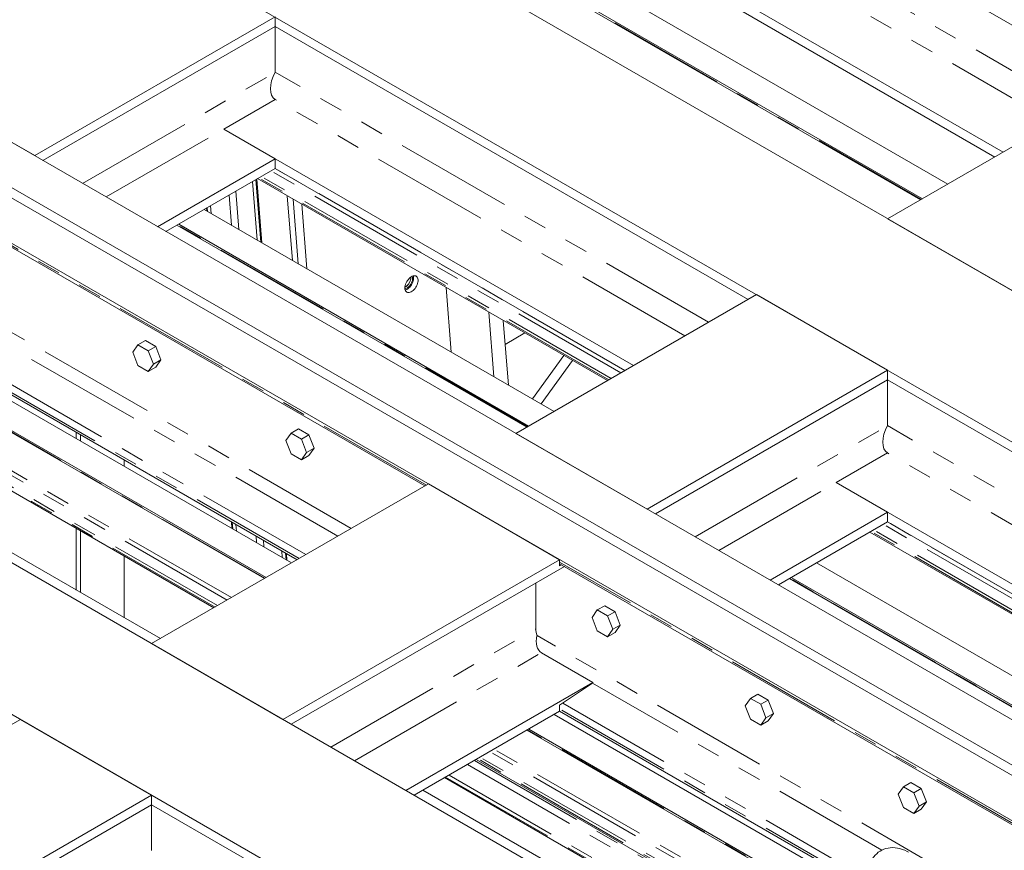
# Model space of a CAD drawing. Header units: millimetres. Extents: x 450 to 25135, y 150 to 17673.
# Tile 369 of 463: x 19354 to 20945, y 12604 to 13946. Entities that reach past the tile are written whole.
import ezdxf

# ---------------------------------------------------------------- set-up
doc = ezdxf.new("R2010")
doc.units = ezdxf.units.MM
doc.linetypes.add('SLD-Centrada-doble', pattern=[12.7, 6.35, -1.27, 1.27, -1.27, 1.27, -1.27])
doc.linetypes.add('SLD-Continua', pattern=[0])
doc.layers.add('OCULTA', color=8, linetype='SLD-Continua')

msp = doc.modelspace()

# ---------------------------------------------------------------- linework, layer by layer
at = {"layer": 'OCULTA', "linetype": 'SLD-Continua', "lineweight": 18, "ltscale": 30}
for p, q in [((21813.5, 13014.5), (18123.4, 15144.2)), ((21813.5, 13014.5), (18123.4, 15144.2)), ((21813.5, 13014.5), (18123.4, 15144.2)), ((21813.5, 13014.5), (18123.4, 15144.2)), ((21601.3, 12892), (17931.8, 15009.9)), ((21601.3, 12892), (17931.8, 15009.9)), ((21601.3, 12892), (17931.8, 15009.9)), ((21601.3, 12892), (17931.8, 15009.9)), ((21212.4, 12667.6), (17511.1, 14803.8)), ((21212.4, 12667.6), (17511.1, 14803.8)), ((21212.4, 12667.6), (17511.1, 14803.8)), ((21212.4, 12667.6), (17511.1, 14803.8)), ((21134.7, 12622.7), (17433.3, 14758.9)), ((21134.7, 12622.7), (17433.3, 14758.9)), ((21134.7, 12622.7), (17433.3, 14758.9)), ((17447.4, 14767.1), (21148.8, 12630.9)), ((17447.4, 14767.1), (21148.8, 12630.9)), ((17447.4, 14767.1), (21148.8, 12630.9)), ((17447.4, 14767.1), (21148.8, 12630.9)), ((21071, 12586), (17399.3, 14705.1)), ((21071, 12586), (17399.3, 14705.1)), ((21071, 12586), (17399.3, 14705.1)), ((20725, 12269.4), (16922.4, 14464.1)), ((20725, 12269.4), (16922.4, 14464.1)), ((20725, 12269.4), (16922.4, 14464.1)), ((20371.4, 12228.6), (16710.3, 14341.6)), ((20371.4, 12228.6), (16710.3, 14341.6)), ((20371.4, 12228.6), (16710.3, 14341.6)), ((21128.6, 13839.1), (20364.2, 14280.2)), ((21128.6, 13839.1), (20364.2, 14280.2)), ((21128.6, 13839.1), (20364.2, 14280.2)), ((21128.6, 13839.1), (20364.2, 14280.2)), ((20943.2, 13732.1), (20281.1, 14114.2)), ((20943.2, 13732.1), (20281.1, 14114.2)), ((20943.2, 13732.1), (20281.1, 14114.2)), ((20943.2, 13732.1), (20281.1, 14114.2)), ((20929.8, 13724.3), (20364.2, 14050.8)), ((20929.8, 13724.3), (20364.2, 14050.8)), ((20929.8, 13724.3), (20364.2, 14050.8)), ((20929.8, 13724.3), (20364.2, 14050.8)), ((20853.8, 13680.5), (20288.2, 14006.9)), ((20853.8, 13680.5), (20288.2, 14006.9)), ((20853.8, 13680.5), (20288.2, 14006.9)), ((20853.8, 13680.5), (20288.2, 14006.9)), ((20244.2, 13981.5), (20809.7, 13655.1)), ((20244.2, 13981.5), (20809.7, 13655.1)), ((20244.2, 13981.5), (20809.7, 13655.1)), ((20244.2, 13981.5), (20809.7, 13655.1)), ((20812.7, 13656.8), (20247.2, 13983.2)), ((20812.7, 13656.8), (20247.2, 13983.2)), ((20812.7, 13656.8), (20247.2, 13983.2)), ((20812.7, 13656.8), (20247.2, 13983.2)), ((19377.8, 13726.5), (19766.7, 13950.9)), ((19377.8, 13726.5), (19766.7, 13950.9)), ((19377.8, 13726.5), (19766.7, 13950.9)), ((19377.8, 13726.5), (19766.7, 13950.9)), ((19766.7, 13935.4), (19766.7, 13950.9)), ((19766.7, 13935.4), (19766.7, 13950.9)), ((19766.7, 13935.4), (19766.7, 13950.9)), ((19766.7, 13935.4), (19766.7, 13950.9)), ((19391.2, 13718.7), (19766.7, 13935.4)), ((19391.2, 13718.7), (19766.7, 13935.4)), ((19391.2, 13718.7), (19766.7, 13935.4)), ((19391.2, 13718.7), (19766.7, 13935.4)), ((20531.1, 13494.2), (19766.7, 13935.4)), ((19766.7, 13861.4), (19766.7, 13935.4)), ((20531.1, 13494.2), (19766.7, 13935.4)), ((20531.1, 13494.2), (19766.7, 13935.4)), ((20531.1, 13494.2), (19766.7, 13935.4)), ((19766.7, 13861.4), (19766.7, 13935.4)), ((19766.7, 13861.4), (19766.7, 13935.4)), ((19766.7, 13861.4), (19766.7, 13935.4)), ((19377.8, 13726.5), (19165.7, 13848.9)), ((19377.8, 13726.5), (19165.7, 13848.9)), ((19377.8, 13726.5), (19165.7, 13848.9)), ((19377.8, 13726.5), (19165.7, 13848.9)), ((20756.6, 13624.4), (21142, 13846.8)), ((20756.6, 13624.4), (21142, 13846.8)), ((20756.6, 13624.4), (21142, 13846.8)), ((20756.6, 13624.4), (21142, 13846.8)), ((19766.7, 13817.3), (19683.6, 13769.4)), ((19766.7, 13817.3), (19683.6, 13769.4)), ((19766.7, 13817.3), (19683.6, 13769.4)), ((19766.7, 13817.3), (19683.6, 13769.4)), ((20345.7, 13387.3), (19683.6, 13769.4)), ((19766.7, 13721.4), (19683.6, 13769.4)), ((20345.7, 13387.3), (19683.6, 13769.4)), ((20345.7, 13387.3), (19683.6, 13769.4)), ((20345.7, 13387.3), (19683.6, 13769.4)), ((19766.7, 13721.4), (19683.6, 13769.4)), ((19766.7, 13721.4), (19683.6, 13769.4)), ((19766.7, 13721.4), (19683.6, 13769.4)), ((19576.6, 13611.7), (19766.7, 13721.4)), ((19576.6, 13611.7), (19766.7, 13721.4)), ((19576.6, 13611.7), (19766.7, 13721.4)), ((19576.6, 13611.7), (19766.7, 13721.4)), ((19766.7, 13705.9), (19766.7, 13721.4)), ((19766.7, 13705.9), (19766.7, 13721.4)), ((19766.7, 13705.9), (19766.7, 13721.4)), ((19766.7, 13705.9), (19766.7, 13721.4)), ((19590, 13604), (19766.7, 13705.9)), ((19590, 13604), (19766.7, 13705.9)), ((19590, 13604), (19766.7, 13705.9)), ((19590, 13604), (19766.7, 13705.9)), ((20332.3, 13379.5), (19766.7, 13705.9)), ((20332.3, 13379.5), (19766.7, 13705.9)), ((20332.3, 13379.5), (19766.7, 13705.9)), ((20332.3, 13379.5), (19766.7, 13705.9)), ((19745, 13585.8), (19736.8, 13688.7)), ((20303.6, 13362.9), (19738, 13689.4)), ((20303.6, 13362.9), (19738, 13689.4)), ((20303.6, 13362.9), (19738, 13689.4)), ((20303.6, 13362.9), (19738, 13689.4)), ((19786.2, 13661.6), (19794.5, 13557.3)), ((19786.2, 13661.6), (19794.5, 13557.3)), ((19786.2, 13661.6), (19794.5, 13557.3)), ((19795.5, 13656.2), (19803.8, 13551.9)), ((19795.5, 13656.2), (19803.8, 13551.9)), ((19795.5, 13656.2), (19803.8, 13551.9)), ((19655.9, 13637.2), (19655.5, 13641.7)), ((19809.7, 13648), (19817.9, 13543.7)), ((19809.7, 13648), (19817.9, 13543.7)), ((19809.7, 13648), (19817.9, 13543.7)), ((19236.4, 13638.4), (20008.6, 13192.7)), ((19236.4, 13638.4), (20008.6, 13192.7)), ((19236.4, 13638.4), (20008.6, 13192.7)), ((20217.4, 13313.2), (19651.8, 13639.6)), ((20217.4, 13313.2), (19651.8, 13639.6)), ((20217.4, 13313.2), (19651.8, 13639.6)), ((20217.4, 13313.2), (19651.8, 13639.6)), ((20968.8, 13502), (20756.6, 13624.4)), ((20968.8, 13502), (20756.6, 13624.4)), ((20968.8, 13502), (20756.6, 13624.4)), ((20968.8, 13502), (20756.6, 13624.4)), ((19607.8, 13614.2), (20173.4, 13287.8)), ((19607.8, 13614.2), (20173.4, 13287.8)), ((19607.8, 13614.2), (20173.4, 13287.8)), ((19607.8, 13614.2), (20173.4, 13287.8)), ((20176.3, 13289.5), (19610.8, 13615.9)), ((20176.3, 13289.5), (19610.8, 13615.9)), ((20176.3, 13289.5), (19610.8, 13615.9)), ((20176.3, 13289.5), (19610.8, 13615.9)), ((19976.4, 13514.3), (19976.7, 13514.1)), ((19976.4, 13513.9), (19976.7, 13514.1)), ((19976.5, 13514.9), (19977.3, 13514.4)), ((20043, 13513.3), (20051.3, 13409)), ((20043, 13513.3), (20051.3, 13409)), ((20043, 13513.3), (20051.3, 13409)), ((20155.6, 13277.5), (20544.5, 13502)), ((20155.6, 13277.5), (20544.5, 13502)), ((20155.6, 13277.5), (20544.5, 13502)), ((20155.6, 13277.5), (20544.5, 13502)), ((20756.6, 13379.6), (20544.5, 13502)), ((20756.6, 13379.6), (20544.5, 13502)), ((20756.6, 13379.6), (20544.5, 13502)), ((20756.6, 13379.6), (20544.5, 13502)), ((20112, 13473.5), (20120.2, 13369.2)), ((20135.3, 13460.1), (20143.6, 13355.8)), ((20170.2, 13439.9), (20138.4, 13421.5)), ((19544.8, 13420.7), (19536.4, 13408.7)), ((19556.8, 13427.6), (19544.8, 13420.7)), ((19561.5, 13411), (19544.8, 13420.7)), ((19573.5, 13417.9), (19556.8, 13427.6)), ((19573.5, 13417.9), (19561.5, 13411)), ((19581.9, 13396.4), (19573.5, 13417.9)), ((19536.4, 13408.7), (19544.8, 13387.2)), ((19569.9, 13389.4), (19561.5, 13411)), ((20182.5, 13333.3), (20233.3, 13403.5)), ((19793.1, 13068.3), (19227.5, 13394.7)), ((19793.1, 13068.3), (19227.5, 13394.7)), ((19793.1, 13068.3), (19227.5, 13394.7)), ((19801.9, 13073.4), (19236.4, 13399.8)), ((19801.9, 13073.4), (19236.4, 13399.8)), ((19801.9, 13073.4), (19236.4, 13399.8)), ((19544.8, 13387.2), (19561.5, 13377.5)), ((19561.5, 13377.5), (19569.9, 13389.4)), ((19581.9, 13396.4), (19569.9, 13389.4)), ((19573.5, 13384.5), (19581.9, 13396.4)), ((20196.6, 13325.2), (20247.4, 13395.4)), ((19183.5, 13369.3), (19749.1, 13042.9)), ((19183.5, 13369.3), (19749.1, 13042.9)), ((19183.5, 13369.3), (19749.1, 13042.9)), ((19752.1, 13044.7), (19186.5, 13371.1)), ((19752.1, 13044.7), (19186.5, 13371.1)), ((19752.1, 13044.7), (19186.5, 13371.1)), ((19573.5, 13384.5), (19561.5, 13377.5)), ((20367.7, 13155.1), (20756.6, 13379.6)), ((20367.7, 13155.1), (20756.6, 13379.6)), ((20367.7, 13155.1), (20756.6, 13379.6)), ((20367.7, 13155.1), (20756.6, 13379.6)), ((20756.6, 13364), (20756.6, 13379.6)), ((20756.6, 13364), (20756.6, 13379.6)), ((20756.6, 13364), (20756.6, 13379.6)), ((20756.6, 13364), (20756.6, 13379.6)), ((20381.2, 13147.4), (20756.6, 13364)), ((20381.2, 13147.4), (20756.6, 13364)), ((20381.2, 13147.4), (20756.6, 13364)), ((20381.2, 13147.4), (20756.6, 13364)), ((21521, 12922.9), (20756.6, 13364)), ((20756.6, 13290.1), (20756.6, 13364)), ((21521, 12922.9), (20756.6, 13364)), ((21521, 12922.9), (20756.6, 13364)), ((21521, 12922.9), (20756.6, 13364)), ((20756.6, 13290.1), (20756.6, 13364)), ((20756.6, 13290.1), (20756.6, 13364)), ((20756.6, 13290.1), (20756.6, 13364)), ((19667.2, 12995.7), (19101.6, 13322.1)), ((19667.2, 12995.7), (19101.6, 13322.1)), ((19667.2, 12995.7), (19101.6, 13322.1)), ((19445, 13269.2), (19445, 13279.4)), ((19452, 13265.2), (19452, 13275.4)), ((19792.3, 13277.8), (19783.9, 13265.9)), ((19804.3, 13284.8), (19792.3, 13277.8)), ((19809, 13268.2), (19792.3, 13277.8)), ((19821, 13275.1), (19804.3, 13284.8)), ((19821, 13275.1), (19809, 13268.2)), ((19829.4, 13253.5), (19821, 13275.1)), ((20367.7, 13155.1), (20155.6, 13277.5)), ((20367.7, 13155.1), (20155.6, 13277.5)), ((20367.7, 13155.1), (20155.6, 13277.5)), ((20367.7, 13155.1), (20155.6, 13277.5)), ((19581, 12945.9), (19015.4, 13272.3)), ((19581, 12945.9), (19015.4, 13272.3)), ((19581, 12945.9), (19015.4, 13272.3)), ((19783.9, 13265.9), (19792.3, 13244.3)), ((19817.4, 13246.6), (19809, 13268.2)), ((19792.3, 13244.3), (19809, 13234.7)), ((19809, 13234.7), (19817.4, 13246.6)), ((19829.4, 13253.5), (19817.4, 13246.6)), ((19821, 13241.6), (19829.4, 13253.5)), ((20756.6, 13246), (20673.6, 13198)), ((20756.6, 13246), (20673.6, 13198)), ((20756.6, 13246), (20673.6, 13198)), ((20756.6, 13246), (20673.6, 13198)), ((19522.7, 13224.4), (19522.7, 13234.6)), ((19821, 13241.6), (19809, 13234.7)), ((19566.9, 12937.8), (20014.2, 13195.9)), ((19566.9, 12937.8), (20014.2, 13195.9)), ((19566.9, 12937.8), (20014.2, 13195.9)), ((20226.3, 13073.5), (20014.2, 13195.9)), ((20226.3, 13073.5), (20014.2, 13195.9)), ((20226.3, 13073.5), (20014.2, 13195.9)), ((21335.7, 12815.9), (20673.6, 13198)), ((20756.6, 13150.1), (20673.6, 13198)), ((21335.7, 12815.9), (20673.6, 13198)), ((21335.7, 12815.9), (20673.6, 13198)), ((21335.7, 12815.9), (20673.6, 13198)), ((20756.6, 13150.1), (20673.6, 13198)), ((20756.6, 13150.1), (20673.6, 13198)), ((20756.6, 13150.1), (20673.6, 13198)), ((20566.5, 13040.4), (20756.6, 13150.1)), ((20566.5, 13040.4), (20756.6, 13150.1)), ((20566.5, 13040.4), (20756.6, 13150.1)), ((20566.5, 13040.4), (20756.6, 13150.1)), ((20756.6, 13134.6), (20756.6, 13150.1)), ((20756.6, 13134.6), (20756.6, 13150.1)), ((20756.6, 13134.6), (20756.6, 13150.1)), ((20756.6, 13134.6), (20756.6, 13150.1)), ((19696.5, 13124.1), (19695.7, 13134.8)), ((20580, 13032.6), (20756.6, 13134.6)), ((20580, 13032.6), (20756.6, 13134.6)), ((20580, 13032.6), (20756.6, 13134.6)), ((20580, 13032.6), (20756.6, 13134.6)), ((21322.2, 12808.2), (20756.6, 13134.6)), ((21322.2, 12808.2), (20756.6, 13134.6)), ((21322.2, 12808.2), (20756.6, 13134.6)), ((21322.2, 12808.2), (20756.6, 13134.6)), ((19445, 13024.4), (19445, 13123.9)), ((19452, 13020.3), (19452, 13119.8)), ((21293.5, 12791.6), (20728, 13118)), ((21293.5, 12791.6), (20728, 13118)), ((21293.5, 12791.6), (20728, 13118)), ((21293.5, 12791.6), (20728, 13118)), ((19785.6, 13072.6), (19784.8, 13083.3)), ((19522.7, 12979.5), (19522.7, 13079)), ((19779.1, 12815.4), (20226.3, 13073.5)), ((19779.1, 12815.4), (20226.3, 13073.5)), ((19779.1, 12815.4), (20226.3, 13073.5)), ((20226.3, 13073.5), (20226.3, 13063.7)), ((20226.3, 13073.5), (20226.3, 13063.7)), ((20226.3, 13073.5), (20226.3, 13063.7)), ((20226.3, 13067), (20998.5, 12621.3)), ((20226.3, 13067), (20998.5, 12621.3)), ((20226.3, 13067), (20998.5, 12621.3)), ((21207.3, 12741.8), (20641.7, 13068.3)), ((21207.3, 12741.8), (20641.7, 13068.3)), ((21207.3, 12741.8), (20641.7, 13068.3)), ((21207.3, 12741.8), (20641.7, 13068.3)), ((19792.5, 12807.6), (20234.1, 13062.5)), ((19792.5, 12807.6), (20234.1, 13062.5)), ((19792.5, 12807.6), (20234.1, 13062.5)), ((20226.3, 13063.7), (20229.4, 13065.2)), ((20226.3, 13063.7), (20229.4, 13065.2)), ((20226.3, 13063.7), (20229.4, 13065.2)), ((20187.8, 13035.7), (20187.8, 12961.8)), ((20187.8, 13035.7), (20187.8, 12961.8)), ((20187.8, 13035.7), (20187.8, 12961.8)), ((20597.7, 13042.9), (21163.3, 12716.4)), ((20597.7, 13042.9), (21163.3, 12716.4)), ((20597.7, 13042.9), (21163.3, 12716.4)), ((20597.7, 13042.9), (21163.3, 12716.4)), ((21166.3, 12718.2), (20600.7, 13044.6)), ((21166.3, 12718.2), (20600.7, 13044.6)), ((21166.3, 12718.2), (20600.7, 13044.6)), ((21166.3, 12718.2), (20600.7, 13044.6)), ((20287.2, 12992.2), (20278.9, 12980.2)), ((20299.3, 12999.1), (20287.2, 12992.2)), ((20304, 12982.5), (20287.2, 12992.2)), ((20316, 12989.4), (20299.3, 12999.1)), ((20316, 12989.4), (20304, 12982.5)), ((20324.4, 12967.9), (20316, 12989.4)), ((20278.9, 12980.2), (20287.2, 12958.7)), ((20312.3, 12960.9), (20304, 12982.5)), ((20287.2, 12958.7), (20304, 12949)), ((20304, 12949), (20312.3, 12960.9)), ((20316, 12955.9), (20304, 12949)), ((20324.4, 12967.9), (20312.3, 12960.9)), ((20316, 12955.9), (20324.4, 12967.9)), ((19779.1, 12815.4), (19566.9, 12937.8)), ((19779.1, 12815.4), (19566.9, 12937.8)), ((19779.1, 12815.4), (19566.9, 12937.8)), ((20280.2, 12875.1), (20197.1, 12923.1)), ((20280.2, 12875.1), (20197.1, 12923.1)), ((20280.2, 12875.1), (20197.1, 12923.1)), ((19977.9, 12700.6), (20280.2, 12875.1)), ((19977.9, 12700.6), (20280.2, 12875.1)), ((19977.9, 12700.6), (20280.2, 12875.1)), ((20279.5, 12873.9), (20226.3, 12838.3)), ((20279.5, 12873.9), (20226.3, 12838.3)), ((20279.5, 12873.9), (20226.3, 12838.3)), ((20279.5, 12873.9), (20280.2, 12875.1)), ((20279.5, 12873.9), (20280.2, 12875.1)), ((20279.5, 12873.9), (20280.2, 12875.1)), ((20534.7, 12849.3), (20526.4, 12837.4)), ((20546.7, 12856.3), (20534.7, 12849.3)), ((20551.5, 12839.7), (20534.7, 12849.3)), ((20563.5, 12846.6), (20546.7, 12856.3)), ((20563.5, 12846.6), (20551.5, 12839.7)), ((20571.9, 12825), (20563.5, 12846.6)), ((19991.3, 12692.9), (20226.3, 12828.5)), ((19991.3, 12692.9), (20226.3, 12828.5)), ((19991.3, 12692.9), (20226.3, 12828.5)), ((20226.3, 12838.3), (20226.3, 12828.5)), ((20226.3, 12838.3), (20226.3, 12828.5)), ((20226.3, 12838.3), (20226.3, 12828.5)), ((20725, 12540.7), (20226.3, 12828.5)), ((20725, 12540.7), (20226.3, 12828.5)), ((20725, 12540.7), (20226.3, 12828.5)), ((20526.4, 12837.4), (20534.7, 12815.8)), ((20559.8, 12818.1), (20551.5, 12839.7)), ((19105.8, 12671.7), (19354.8, 12815.4)), ((19105.8, 12671.7), (19354.8, 12815.4)), ((19105.8, 12671.7), (19354.8, 12815.4)), ((19566.9, 12692.9), (19354.8, 12815.4)), ((19566.9, 12692.9), (19354.8, 12815.4)), ((19566.9, 12692.9), (19354.8, 12815.4)), ((20725, 12530.5), (20217.5, 12823.4)), ((20725, 12530.5), (20217.5, 12823.4)), ((20725, 12530.5), (20217.5, 12823.4)), ((20534.7, 12815.8), (20551.5, 12806.2)), ((20551.5, 12806.2), (20559.8, 12818.1)), ((20563.5, 12813.1), (20551.5, 12806.2)), ((20571.9, 12825), (20559.8, 12818.1)), ((20563.5, 12813.1), (20571.9, 12825)), ((20173.5, 12798), (20725, 12479.7)), ((20173.5, 12798), (20725, 12479.7)), ((20173.5, 12798), (20725, 12479.7)), ((20725, 12483.2), (20176.5, 12799.7)), ((20725, 12483.2), (20176.5, 12799.7)), ((20725, 12483.2), (20176.5, 12799.7)), ((20657.1, 12424.3), (20091.6, 12750.7)), ((20657.1, 12424.3), (20091.6, 12750.7)), ((20657.1, 12424.3), (20091.6, 12750.7)), ((20040.5, 12721.3), (20606.1, 12394.8)), ((20570.9, 12374.5), (20005.3, 12701)), ((20570.9, 12374.5), (20005.3, 12701)), ((20570.9, 12374.5), (20005.3, 12701)), ((20782.2, 12706.5), (20773.8, 12694.6)), ((20794.2, 12713.4), (20782.2, 12706.5)), ((20799, 12696.8), (20782.2, 12706.5)), ((20811, 12703.8), (20794.2, 12713.4)), ((20811, 12703.8), (20799, 12696.8)), ((20819.3, 12682.2), (20811, 12703.8)), ((19318, 12549.2), (19566.9, 12692.9)), ((19318, 12549.2), (19566.9, 12692.9)), ((19318, 12549.2), (19566.9, 12692.9)), ((19566.9, 12692.9), (19566.9, 12677.4)), ((19566.9, 12692.9), (19566.9, 12677.4)), ((19566.9, 12692.9), (19566.9, 12677.4)), ((20773.8, 12694.6), (20782.2, 12673)), ((20807.3, 12675.2), (20799, 12696.8)), ((19331.4, 12541.5), (19566.9, 12677.4)), ((19331.4, 12541.5), (19566.9, 12677.4)), ((19331.4, 12541.5), (19566.9, 12677.4)), ((20331.3, 12236.3), (19566.9, 12677.4)), ((20331.3, 12236.3), (19566.9, 12677.4)), ((20331.3, 12236.3), (19566.9, 12677.4)), ((19566.9, 12677.4), (19566.9, 12603.4)), ((19566.9, 12677.4), (19566.9, 12603.4)), ((19566.9, 12677.4), (19566.9, 12603.4)), ((20782.2, 12673), (20799, 12663.3)), ((20799, 12663.3), (20807.3, 12675.2)), ((20811, 12670.3), (20799, 12663.3)), ((20819.3, 12682.2), (20807.3, 12675.2)), ((20811, 12670.3), (20819.3, 12682.2))]:
    msp.add_line(p, q, dxfattribs=at)
at = {"layer": 'OCULTA', "linetype": 'SLD-Centrada-doble', "lineweight": 18, "ltscale": 30}
for p, q in [((21064.5, 13802.1), (20364.2, 14206.3)), ((21064.5, 13802.1), (20364.2, 14206.3)), ((21064.5, 13802.1), (20364.2, 14206.3)), ((21064.5, 13802.1), (20364.2, 14206.3)), ((21026.3, 13780.1), (20364.2, 14162.2)), ((21026.3, 13780.1), (20364.2, 14162.2)), ((21026.3, 13780.1), (20364.2, 14162.2)), ((21026.3, 13780.1), (20364.2, 14162.2)), ((20810.7, 13655.6), (20245.1, 13982)), ((20810.7, 13655.6), (20245.1, 13982)), ((20810.7, 13655.6), (20245.1, 13982)), ((20810.7, 13655.6), (20245.1, 13982)), ((19455.3, 13681.7), (19766.7, 13861.4)), ((19455.3, 13681.7), (19766.7, 13861.4)), ((19455.3, 13681.7), (19766.7, 13861.4)), ((19455.3, 13681.7), (19766.7, 13861.4)), ((20467, 13457.3), (19766.7, 13861.4)), ((20467, 13457.3), (19766.7, 13861.4)), ((20467, 13457.3), (19766.7, 13861.4)), ((20467, 13457.3), (19766.7, 13861.4)), ((20428.8, 13435.2), (19766.7, 13817.3)), ((20428.8, 13435.2), (19766.7, 13817.3)), ((20428.8, 13435.2), (19766.7, 13817.3)), ((20428.8, 13435.2), (19766.7, 13817.3)), ((19493.5, 13659.7), (19683.6, 13769.4)), ((19493.5, 13659.7), (19683.6, 13769.4)), ((19493.5, 13659.7), (19683.6, 13769.4)), ((19493.5, 13659.7), (19683.6, 13769.4)), ((20332, 13379.4), (19766.5, 13705.8)), ((20332, 13379.4), (19766.5, 13705.8)), ((20332, 13379.4), (19766.5, 13705.8)), ((20332, 13379.4), (19766.5, 13705.8)), ((19743.4, 13586.7), (19735.4, 13687.9)), ((20305.7, 13364.2), (19740.1, 13690.6)), ((20305.7, 13364.2), (19740.1, 13690.6)), ((20305.7, 13364.2), (19740.1, 13690.6)), ((20305.7, 13364.2), (19740.1, 13690.6)), ((20309.7, 13366.5), (19744.2, 13692.9)), ((20309.7, 13366.5), (19744.2, 13692.9)), ((20309.7, 13366.5), (19744.2, 13692.9)), ((20309.7, 13366.5), (19744.2, 13692.9)), ((20325.4, 13375.5), (19759.8, 13701.9)), ((20325.4, 13375.5), (19759.8, 13701.9)), ((20325.4, 13375.5), (19759.8, 13701.9)), ((20325.4, 13375.5), (19759.8, 13701.9)), ((19737.5, 13590.2), (19730, 13684.7)), ((19695.9, 13614.1), (19692, 13662.8)), ((19707.8, 13607.3), (19702.9, 13669.1)), ((20010.9, 13194), (19236.4, 13641.1)), ((20010.9, 13194), (19236.4, 13641.1)), ((20010.9, 13194), (19236.4, 13641.1)), ((19657.3, 13636.4), (19656.8, 13642.5)), ((19663.2, 13633), (19662.2, 13645.6)), ((20174.3, 13288.3), (19608.7, 13614.7)), ((20174.3, 13288.3), (19608.7, 13614.7)), ((20174.3, 13288.3), (19608.7, 13614.7)), ((20174.3, 13288.3), (19608.7, 13614.7)), ((19889.6, 13124), (19199.8, 13522.1)), ((19889.6, 13124), (19199.8, 13522.1)), ((19889.6, 13124), (19199.8, 13522.1)), ((19867.9, 13111.5), (19289.6, 13445.3)), ((19867.9, 13111.5), (19289.6, 13445.3)), ((19867.9, 13111.5), (19289.6, 13445.3)), ((19805.2, 13075.3), (19236.4, 13403.6)), ((19805.2, 13075.3), (19236.4, 13403.6)), ((19805.2, 13075.3), (19236.4, 13403.6)), ((19816, 13081.6), (19241.6, 13413.1)), ((19816, 13081.6), (19241.6, 13413.1)), ((19816, 13081.6), (19241.6, 13413.1)), ((19750, 13043.4), (19184.4, 13369.9)), ((19750, 13043.4), (19184.4, 13369.9)), ((19750, 13043.4), (19184.4, 13369.9)), ((19695.7, 13012.1), (19130.1, 13338.5)), ((19695.7, 13012.1), (19130.1, 13338.5)), ((19695.7, 13012.1), (19130.1, 13338.5)), ((19669.3, 12996.9), (19103.7, 13323.3)), ((19669.3, 12996.9), (19103.7, 13323.3)), ((19669.3, 12996.9), (19103.7, 13323.3)), ((19673.3, 12999.2), (19107.8, 13325.6)), ((19673.3, 12999.2), (19107.8, 13325.6)), ((19673.3, 12999.2), (19107.8, 13325.6)), ((19689, 13008.2), (19123.4, 13334.6)), ((19689, 13008.2), (19123.4, 13334.6)), ((19689, 13008.2), (19123.4, 13334.6)), ((20445.3, 13110.4), (20756.6, 13290.1)), ((20445.3, 13110.4), (20756.6, 13290.1)), ((20445.3, 13110.4), (20756.6, 13290.1)), ((20445.3, 13110.4), (20756.6, 13290.1)), ((21456.9, 12885.9), (20756.6, 13290.1)), ((21456.9, 12885.9), (20756.6, 13290.1)), ((21456.9, 12885.9), (20756.6, 13290.1)), ((21456.9, 12885.9), (20756.6, 13290.1)), ((21418.7, 12863.9), (20756.6, 13246)), ((21418.7, 12863.9), (20756.6, 13246)), ((21418.7, 12863.9), (20756.6, 13246)), ((21418.7, 12863.9), (20756.6, 13246)), ((20483.5, 13088.3), (20673.6, 13198)), ((20483.5, 13088.3), (20673.6, 13198)), ((20483.5, 13088.3), (20673.6, 13198)), ((20483.5, 13088.3), (20673.6, 13198)), ((19697.9, 13123.2), (19697.1, 13133.9)), ((19703.9, 13119.8), (19703, 13130.5)), ((21315.3, 12804.2), (20749.7, 13130.6)), ((21315.3, 12804.2), (20749.7, 13130.6)), ((21315.3, 12804.2), (20749.7, 13130.6)), ((21315.3, 12804.2), (20749.7, 13130.6)), ((21322, 12808), (20756.4, 13134.4)), ((21322, 12808), (20756.4, 13134.4)), ((21322, 12808), (20756.4, 13134.4)), ((21322, 12808), (20756.4, 13134.4)), ((21295.6, 12792.8), (20730.1, 13119.2)), ((21295.6, 12792.8), (20730.1, 13119.2)), ((21295.6, 12792.8), (20730.1, 13119.2)), ((21295.6, 12792.8), (20730.1, 13119.2)), ((21299.7, 12795.2), (20734.1, 13121.6)), ((21299.7, 12795.2), (20734.1, 13121.6)), ((21299.7, 12795.2), (20734.1, 13121.6)), ((21299.7, 12795.2), (20734.1, 13121.6)), ((19736.5, 13101), (19735.7, 13111.7)), ((19748.4, 13094.1), (19747.6, 13104.8)), ((19778.1, 13077), (19777.3, 13087.7)), ((19784.1, 13073.5), (19783.2, 13084.2)), ((21000.9, 12622.7), (20226.3, 13069.7)), ((21000.9, 12622.7), (20226.3, 13069.7)), ((21000.9, 12622.7), (20226.3, 13069.7)), ((21164.2, 12717), (20598.6, 13043.4)), ((21164.2, 12717), (20598.6, 13043.4)), ((21164.2, 12717), (20598.6, 13043.4)), ((21164.2, 12717), (20598.6, 13043.4)), ((19856.6, 12770.6), (20187.8, 12961.8)), ((19856.6, 12770.6), (20187.8, 12961.8)), ((19856.6, 12770.6), (20187.8, 12961.8)), ((20879.6, 12552.7), (20189.8, 12950.8)), ((20879.6, 12552.7), (20189.8, 12950.8)), ((20879.6, 12552.7), (20189.8, 12950.8)), ((19894.8, 12748.6), (20197.1, 12923.1)), ((19894.8, 12748.6), (20197.1, 12923.1)), ((19894.8, 12748.6), (20197.1, 12923.1)), ((20747.2, 12604), (20279.5, 12873.9)), ((20747.2, 12604), (20279.5, 12873.9)), ((20747.2, 12604), (20279.5, 12873.9)), ((20725, 12544.5), (20226.3, 12832.3)), ((20725, 12544.5), (20226.3, 12832.3)), ((20725, 12544.5), (20226.3, 12832.3)), ((20725, 12557), (20231.5, 12841.8)), ((20725, 12557), (20231.5, 12841.8)), ((20725, 12557), (20231.5, 12841.8)), ((20725, 12480.8), (20174.4, 12798.5)), ((20725, 12480.8), (20174.4, 12798.5)), ((20725, 12480.8), (20174.4, 12798.5)), ((20685.6, 12440.7), (20120, 12767.2)), ((20685.6, 12440.7), (20120, 12767.2)), ((20685.6, 12440.7), (20120, 12767.2)), ((20088.6, 12749), (20654.2, 12422.6)), ((20659.2, 12425.5), (20093.7, 12751.9)), ((20659.2, 12425.5), (20093.7, 12751.9)), ((20659.2, 12425.5), (20093.7, 12751.9)), ((20663.3, 12427.9), (20097.7, 12754.3)), ((20663.3, 12427.9), (20097.7, 12754.3)), ((20663.3, 12427.9), (20097.7, 12754.3)), ((20678.9, 12436.9), (20113.4, 12763.3)), ((20678.9, 12436.9), (20113.4, 12763.3)), ((20678.9, 12436.9), (20113.4, 12763.3)), ((20077.3, 12742.5), (20642.9, 12416.1)), ((20041.9, 12722.1), (20607.5, 12395.7)), ((20047.6, 12725.3), (20613.2, 12398.9))]:
    msp.add_line(p, q, dxfattribs=at)
at = {"layer": 'OCULTA', "linetype": 'SLD-Continua', "lineweight": 18, "ltscale": 30, "flags": 128}
for points in [[(19976.3, 13512.7), (19976.4, 13514.6), (19976.8, 13516.6), (19977.4, 13518.7), (19978.2, 13520.8), (19979.3, 13522.9), (19980.5, 13524.8), (19981.9, 13526.6), (19983.3, 13528.2), (19984.9, 13529.6), (19986.5, 13530.8), (19988.1, 13531.6), (19989.7, 13532.2), (19991.3, 13532.5), (19992.7, 13532.4), (19994, 13532), (19995.1, 13531.3), (19996, 13530.3), (19996.8, 13529), (19997.2, 13527.5), (19997.5, 13525.8), (19997.5, 13523.9), (19997.2, 13521.9), (19996.8, 13519.9), (19996, 13517.8), (19995.1, 13515.7), (19994, 13513.7), (19992.7, 13511.8), (19991.3, 13510.1), (19989.7, 13508.6), (19988.1, 13507.3), (19986.5, 13506.3), (19984.9, 13505.6), (19983.3, 13505.2), (19981.9, 13505.1), (19980.5, 13505.3), (19979.3, 13505.9), (19978.2, 13506.7), (19977.4, 13507.9), (19976.8, 13509.2), (19976.4, 13510.9), (19976.3, 13512.7)], [(19976.3, 13512.7), (19976.4, 13514.6), (19976.8, 13516.6), (19977.4, 13518.7), (19978.2, 13520.8), (19979.3, 13522.9), (19980.5, 13524.8), (19981.9, 13526.6), (19983.3, 13528.2), (19984.9, 13529.6), (19986.5, 13530.8), (19988.1, 13531.6), (19989.7, 13532.2), (19991.3, 13532.5), (19992.7, 13532.4), (19994, 13532), (19995.1, 13531.3), (19996, 13530.3), (19996.8, 13529), (19997.2, 13527.5), (19997.5, 13525.8), (19997.5, 13523.9), (19997.2, 13521.9), (19996.8, 13519.9), (19996, 13517.8), (19995.1, 13515.7), (19994, 13513.7), (19992.7, 13511.8), (19991.3, 13510.1), (19989.7, 13508.6), (19988.1, 13507.3), (19986.5, 13506.3), (19984.9, 13505.6), (19983.3, 13505.2), (19981.9, 13505.1), (19980.5, 13505.3), (19979.3, 13505.9), (19978.2, 13506.7), (19977.4, 13507.9), (19976.8, 13509.2), (19976.4, 13510.9), (19976.3, 13512.7)], [(19976.3, 13512.7), (19976.4, 13514.6), (19976.8, 13516.6), (19977.4, 13518.7), (19978.2, 13520.8), (19979.3, 13522.9), (19980.5, 13524.8), (19981.9, 13526.6), (19983.3, 13528.2), (19984.9, 13529.6), (19986.5, 13530.8), (19988.1, 13531.6), (19989.7, 13532.2), (19991.3, 13532.5), (19992.7, 13532.4), (19994, 13532), (19995.1, 13531.3), (19996, 13530.3), (19996.8, 13529), (19997.2, 13527.5), (19997.5, 13525.8), (19997.5, 13523.9), (19997.2, 13521.9), (19996.8, 13519.9), (19996, 13517.8), (19995.1, 13515.7), (19994, 13513.7), (19992.7, 13511.8), (19991.3, 13510.1), (19989.7, 13508.6), (19988.1, 13507.3), (19986.5, 13506.3), (19984.9, 13505.6), (19983.3, 13505.2), (19981.9, 13505.1), (19980.5, 13505.3), (19979.3, 13505.9), (19978.2, 13506.7), (19977.4, 13507.9), (19976.8, 13509.2), (19976.4, 13510.9), (19976.3, 13512.7)], [(19976.4, 13511.5), (19977.6, 13511.7), (19979.1, 13512.2), (19980.6, 13513.1), (19982.1, 13514.3), (19983.5, 13515.7), (19984.8, 13517.3), (19986, 13519), (19987, 13520.9), (19987.7, 13522.8), (19988.3, 13524.7), (19988.6, 13526.6), (19988.7, 13528.4), (19988.5, 13530), (19988, 13531.4), (19988, 13531.6)], [(19990, 13532.3), (19990.2, 13531.6), (19990.4, 13529.9), (19990.4, 13528), (19990.2, 13526), (19989.7, 13524), (19989, 13521.9), (19988, 13519.8), (19986.9, 13517.8), (19985.6, 13515.9), (19984.2, 13514.2), (19982.7, 13512.7), (19981.1, 13511.4), (19979.4, 13510.4), (19977.8, 13509.7), (19976.8, 13509.4)], [(19990, 13532.3), (19990.2, 13531.6), (19990.4, 13529.9), (19990.4, 13528), (19990.2, 13526), (19989.7, 13524), (19989, 13521.9), (19988, 13519.8), (19986.9, 13517.8), (19985.6, 13515.9), (19984.2, 13514.2), (19982.7, 13512.7), (19981.1, 13511.4), (19979.4, 13510.4), (19977.8, 13509.7), (19976.8, 13509.4)], [(19990, 13532.3), (19990.2, 13531.6), (19990.4, 13529.9), (19990.4, 13528), (19990.2, 13526), (19989.7, 13524), (19989, 13521.9), (19988, 13519.8), (19986.9, 13517.8), (19985.6, 13515.9), (19984.2, 13514.2), (19982.7, 13512.7), (19981.1, 13511.4), (19979.4, 13510.4), (19977.8, 13509.7), (19976.8, 13509.4)], [(20790.2, 12600.7), (20788, 12601.9), (20784.2, 12603.7), (20780.2, 12605.3), (20776.3, 12606.5), (20772.4, 12607.4), (20768.5, 12607.9), (20764.7, 12608.1), (20760.9, 12607.9), (20757.3, 12607.4), (20753.9, 12606.6), (20750.5, 12605.5), (20747.4, 12604.1), (20744.4, 12602.4), (20741.5, 12600.5), (20738.9, 12598.3), (20736.5, 12595.9), (20734.3, 12593.3), (20732.3, 12590.5), (20730.6, 12587.5), (20729, 12584.2), (20727.7, 12580.8), (20726.7, 12577.2), (20725.8, 12573.5), (20725.3, 12569.5), (20725, 12565.4), (20725, 12563)]]:
    msp.add_lwpolyline(points, dxfattribs=at)
at = {"layer": 'OCULTA', "linetype": 'SLD-Continua', "lineweight": 18, "ltscale": 900}
for centre, radius, start, end in [((19967.2, 13530.1), 18.6, 299.4287, 0.589), ((19967, 13530.2), 18.8, 303.1416, 0.38), ((20221.9, 12962.3), 34.1, 180.9092, 199.7362), ((20221.9, 12962.3), 34.1, 180.9092, 199.7362), ((20221.9, 12962.3), 34.1, 180.9092, 199.7362)]:
    msp.add_arc(centre, radius, start, end, dxfattribs=at)
for centre, major_axis, ratio, start_param, end_param in [((19785.8, 13850.4), (19.1, 33.1), 0.577299, 1.57093, 3.141726), ((19785.8, 13850.4), (19.1, 33.1), 0.577299, 1.57093, 3.141726), ((19785.8, 13850.4), (19.1, 33.1), 0.577299, 1.57093, 3.141726), ((19785.8, 13850.4), (19.1, 33.1), 0.577299, 1.57093, 3.141726), ((20775.7, 13279.1), (19.1, 33.1), 0.577299, 1.57093, 3.141726), ((20775.7, 13279.1), (19.1, 33.1), 0.577299, 1.57093, 3.141726), ((20775.7, 13279.1), (19.1, 33.1), 0.577299, 1.57093, 3.141726), ((20775.7, 13279.1), (19.1, 33.1), 0.577299, 1.57093, 3.141726), ((20214.7, 12955.3), (17.2, 32.5), 0.599856, 2.011072, 3.120121), ((20214.7, 12955.3), (17.2, 32.5), 0.599856, 2.011072, 3.120121), ((20214.7, 12955.3), (17.2, 32.5), 0.599856, 2.011072, 3.120121)]:
    msp.add_ellipse(centre, major_axis=major_axis, ratio=ratio, start_param=start_param, end_param=end_param, dxfattribs=at)

doc.saveas('drawing.dxf')
